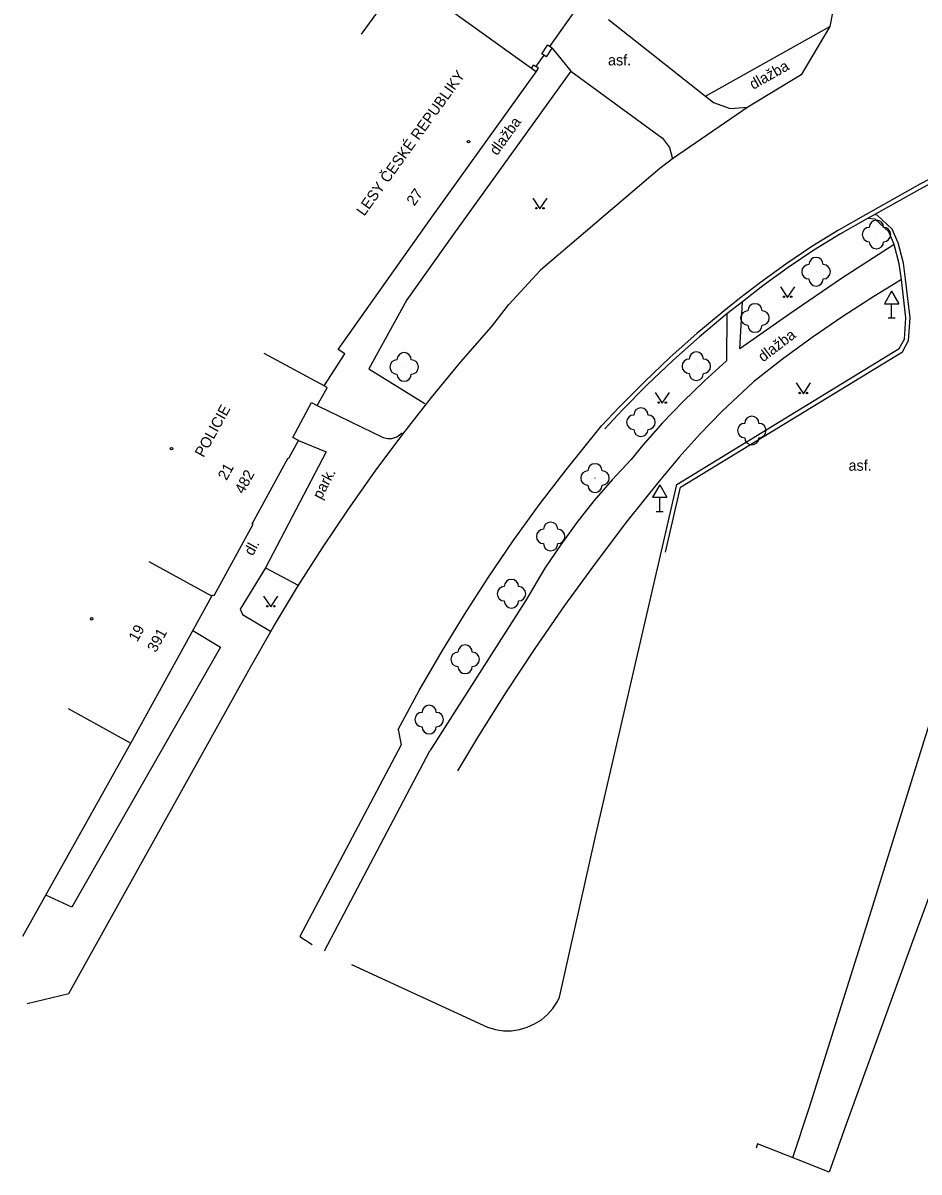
# Model space of a CAD drawing. Extents: x -584400 to -581602, y -1210894 to -1208793.
# Drawn here: x -583263.3 to -583200.7, y -1210768.6 to -1210688.4 of the extents above; entities that cross this region are included whole.
import ezdxf

# ---------------------------------------------------------------- set-up
doc = ezdxf.new("R2010")
doc.units = 0
for name, color, linetype in [('BUDOVY_MĚŘ', 7, 'Continuous'), ('POMOC_POPIS', 7, 'Continuous'), ('ROZHRANÍ_PLOCH', 7, 'Continuous'), ('ZELEŇ', 7, 'Continuous'), ('ZN_BUDOV', 7, 'Continuous'), ('ZN_DOPLŇKOVÉ', 7, 'Continuous'), ('ZN_KULTUR', 7, 'Continuous'), ('Č_POPIS_EVID', 7, 'Continuous')]:
    doc.layers.add(name, color=color, linetype=linetype)

msp = doc.modelspace()

# ---------------------------------------------------------------- linework, layer by layer
at = {"layer": 'BUDOVY_MĚŘ'}
for points in [[(-583242.25, -1210713.72), (-583240.8, -1210711.48), (-583241.27, -1210711.18), (-583234.82, -1210702.08), (-583227.43, -1210691.78), (-583227.76, -1210691.55), (-583229.06, -1210690.61), (-583236.71, -1210685.1), (-583239.66, -1210689.14)], [(-583242.25, -1210713.72), (-583246.43, -1210711.45)], [(-583250.08, -1210728.39), (-583250.04, -1210728.3), (-583249.92, -1210728.36), (-583247.21, -1210723.37), (-583247.26, -1210723.34), (-583244.76, -1210718.73), (-583244.71, -1210718.76), (-583244.04, -1210717.53), (-583244.44, -1210717.32), (-583243.12, -1210714.88), (-583242.72, -1210715.09), (-583242.04, -1210713.84), (-583242.25, -1210713.72)], [(-583192.87, -1210715.72), (-583195.42, -1210716.45), (-583194.35, -1210720.52), (-583193.89, -1210722.34), (-583193.79, -1210722.72), (-583193.53, -1210723.7), (-583192.79, -1210726.62), (-583193.25, -1210727.83), (-583193.57, -1210728.79), (-583194.78, -1210732.06), (-583195.1, -1210733), (-583195.66, -1210734.49), (-583196.28, -1210736.22), (-583196.85, -1210737.7), (-583197, -1210738.17), (-583197.41, -1210739.4), (-583196.84, -1210739.6), (-583196.41, -1210739.75), (-583201.11, -1210752.51), (-583205.78, -1210765.34), (-583206.94, -1210768.62), (-583209.22, -1210767.73), (-583211.95, -1210766.65), (-583212.05, -1210766.96)], [(-583250.08, -1210728.39), (-583254.47, -1210725.99)], [(-583260.12, -1210736.25), (-583255.74, -1210738.66), (-583250.08, -1210728.39)], [(-583263.29, -1210752.15), (-583255.74, -1210738.66)]]:
    msp.add_lwpolyline(points, dxfattribs=at)
at = {"layer": 'ROZHRANÍ_PLOCH'}
for points in [[(-583160.96, -1210611.15), (-583166.64, -1210619.6), (-583169.61, -1210624.01), (-583181.67, -1210641.92), (-583186.05, -1210648.37), (-583193.65, -1210659.65), (-583199.46, -1210668.28), (-583208.42, -1210681.63), (-583207.72, -1210682.69), (-583206.68, -1210687.54), (-583206.89, -1210688.6)], [(-583222.37, -1210688.12), (-583215.58, -1210693.47)], [(-583215.58, -1210693.47), (-583206.89, -1210688.6)], [(-583206.89, -1210688.6), (-583208.9, -1210691.98), (-583212.63, -1210694.25)], [(-583226.3, -1210690.12), (-583225.01, -1210691.73)], [(-583183.26, -1210691.38), (-583186.79, -1210692.88), (-583190.28, -1210694.46), (-583193.74, -1210696.1), (-583197.16, -1210697.82), (-583200.55, -1210699.61), (-583204.4, -1210701.76), (-583206.3, -1210702.84), (-583208.16, -1210703.98), (-583209.98, -1210705.2), (-583211.75, -1210706.48), (-583213.2, -1210707.61), (-583214.28, -1210708.46), (-583216.19, -1210710.05), (-583218.05, -1210711.7), (-583219.86, -1210713.42), (-583221.61, -1210715.19), (-583222.85, -1210716.51)], [(-583225.01, -1210691.73), (-583233.19, -1210703.11), (-583236.45, -1210707.71), (-583239.11, -1210712.51), (-583235.21, -1210714.95)], [(-583225.01, -1210691.73), (-583218.59, -1210696.41), (-583218.11, -1210697.07), (-583217.89, -1210697.86)], [(-583215.58, -1210693.47), (-583215.03, -1210693.91), (-583213.86, -1210694.34), (-583212.63, -1210694.25)], [(-583212.63, -1210694.25), (-583217.89, -1210697.86)], [(-583194.07, -1210696.6), (-583196.59, -1210697.86), (-583197.04, -1210698.09), (-583200.42, -1210699.88), (-583203.8, -1210701.76)], [(-583217.89, -1210697.86), (-583218.78, -1210698.53), (-583227.11, -1210705.64), (-583229.34, -1210708.03)], [(-583218.38, -1210725.32), (-583217.34, -1210720.78), (-583201.83, -1210711.33), (-583201.39, -1210710.54), (-583201.29, -1210708.95), (-583201.6, -1210706.25), (-583201.76, -1210705.13), (-583202.13, -1210703.73), (-583202.53, -1210702.77), (-583203.59, -1210701.78), (-583203.8, -1210701.76)], [(-583204.26, -1210702.02), (-583206.15, -1210703.1), (-583208.01, -1210704.24), (-583209.82, -1210705.45), (-583211.58, -1210706.73), (-583213.01, -1210707.84)], [(-583203.8, -1210701.76), (-583204.26, -1210702.02)], [(-583202.41, -1210703.83), (-583202.78, -1210702.95), (-583203.72, -1210702.07), (-583204.26, -1210702.02)], [(-583202.41, -1210703.83), (-583206.08, -1210706.22), (-583209.7, -1210708.67), (-583213.18, -1210711.12), (-583213.01, -1210707.84)], [(-583194.85, -1210704.45), (-583195.17, -1210704.39), (-583196.46, -1210723.37), (-583196.75, -1210726.84), (-583199.26, -1210735.17), (-583199.74, -1210736.69), (-583200.34, -1210738.59), (-583204.24, -1210751.1), (-583208.36, -1210764.19), (-583209.5, -1210767.62)], [(-583201.9, -1210706.29), (-583202.05, -1210705.19), (-583202.41, -1210703.83)], [(-583240.34, -1210754.12), (-583230.82, -1210758.51), (-583230.27, -1210758.67), (-583229.71, -1210758.75), (-583229.15, -1210758.75), (-583228.59, -1210758.67), (-583228.05, -1210758.51), (-583227.53, -1210758.28), (-583227.05, -1210757.98), (-583226.62, -1210757.61), (-583226.25, -1210757.19), (-583225.93, -1210756.71), (-583225.79, -1210756.41), (-583223.31, -1210745.29), (-583218.67, -1210725.25), (-583217.6, -1210720.59), (-583202.05, -1210711.11), (-583201.68, -1210710.45), (-583201.59, -1210708.96), (-583201.9, -1210706.29)], [(-583201.9, -1210706.29), (-583202.57, -1210706.71)], [(-583262.99, -1210756.84), (-583260.08, -1210756.16), (-583247.38, -1210733.35), (-583245.77, -1210730.53), (-583244.1, -1210727.75), (-583242.36, -1210725.02), (-583240.55, -1210722.33), (-583238.68, -1210719.68), (-583236.74, -1210717.08), (-583234.74, -1210714.53), (-583232.68, -1210712.03), (-583230.55, -1210709.58), (-583229.34, -1210708.03)], [(-583213.01, -1210707.84), (-583214.09, -1210708.69)], [(-583214.09, -1210708.69), (-583214.12, -1210711.96), (-583215.66, -1210713.35), (-583217.16, -1210714.8), (-583218.59, -1210716.3), (-583219.96, -1210717.86), (-583220.79, -1210718.86), (-583222.12, -1210720.28), (-583223.39, -1210721.74), (-583224.59, -1210723.26), (-583225.73, -1210724.83), (-583226.81, -1210726.45), (-583228.13, -1210728.65), (-583234.86, -1210739.2)], [(-583214.09, -1210708.69), (-583216, -1210710.28), (-583217.86, -1210711.93), (-583219.66, -1210713.64), (-583221.41, -1210715.41), (-583222.63, -1210716.71)], [(-583242.72, -1210715.09), (-583238.12, -1210717.31), (-583237.82, -1210717.39), (-583237.51, -1210717.39), (-583237.15, -1210717.28), (-583236.79, -1210716.99)], [(-583237.07, -1210737.71), (-583235.59, -1210734.99), (-583234.05, -1210732.32), (-583232.44, -1210729.68), (-583230.76, -1210727.08), (-583229.02, -1210724.53), (-583227.21, -1210722.03), (-583225.33, -1210719.57), (-583222.85, -1210716.51)], [(-583244.04, -1210717.53), (-583242.09, -1210718.31), (-583246.34, -1210726.43)], [(-583218.83, -1210720.36), (-583221.1, -1210723.21), (-583223.3, -1210726.11), (-583225.44, -1210729.05), (-583227.51, -1210732.05), (-583229.51, -1210735.08), (-583231.45, -1210738.16), (-583232.92, -1210740.6)], [(-583246.34, -1210726.43), (-583248.11, -1210729.3), (-583247.95, -1210729.67), (-583245.98, -1210730.85)], [(-583246.34, -1210726.43), (-583244.06, -1210727.62)], [(-583251.41, -1210730.8), (-583249.48, -1210731.96), (-583259.87, -1210750.11), (-583261.69, -1210749.28)], [(-583237.07, -1210737.71), (-583236.85, -1210738.78), (-583243.94, -1210752.18), (-583243.08, -1210752.72)], [(-583242.21, -1210753.17), (-583234.86, -1210739.2)]]:
    msp.add_lwpolyline(points, dxfattribs=at)
at = {"layer": 'ZELEŇ'}
for centre in [(-583203.64, -1210703.14), (-583207.86, -1210705.74), (-583212.13, -1210708.97), (-583236.65, -1210712.39), (-583216.23, -1210712.34), (-583220.1, -1210716.25), (-583212.35, -1210716.83), (-583223.31, -1210720.15), (-583226.41, -1210724.23), (-583229.15, -1210728.23), (-583232.39, -1210732.81), (-583234.9, -1210737.02)]:
    msp.add_circle(centre, 0.0005, dxfattribs=at)
for centre, start, end in [((-583204.14, -1210703.14), 89.99999, 269.99999), ((-583203.64, -1210702.64), 0, 179.99999), ((-583203.14, -1210703.14), 270, 89.99999), ((-583203.64, -1210703.64), 179.99999, 359.99999), ((-583208.36, -1210705.74), 89.99999, 269.99999), ((-583207.86, -1210705.24), 0, 179.99999), ((-583207.36, -1210705.74), 270, 89.99999), ((-583207.86, -1210706.24), 179.99999, 359.99999), ((-583212.63, -1210708.97), 89.99999, 269.99999), ((-583212.13, -1210708.47), 0, 179.99999), ((-583211.63, -1210708.97), 270, 89.99999), ((-583212.13, -1210709.47), 179.99999, 359.99999), ((-583236.65, -1210711.89), 0, 179.99999), ((-583216.23, -1210711.84), 0, 179.99999), ((-583237.15, -1210712.39), 89.99999, 269.99999), ((-583236.15, -1210712.39), 270, 89.99999), ((-583216.73, -1210712.34), 89.99999, 269.99999), ((-583215.73, -1210712.34), 270, 89.99999), ((-583236.65, -1210712.89), 179.99999, 359.99999), ((-583216.23, -1210712.84), 179.99999, 359.99999), ((-583220.1, -1210715.75), 0, 179.99999), ((-583220.6, -1210716.25), 89.99999, 269.99999), ((-583219.6, -1210716.25), 270, 89.99999), ((-583212.85, -1210716.83), 89.99999, 269.99999), ((-583212.35, -1210716.33), 0, 179.99999), ((-583211.85, -1210716.83), 270, 89.99999), ((-583220.1, -1210716.75), 179.99999, 359.99999), ((-583212.35, -1210717.33), 179.99999, 359.99999), ((-583223.81, -1210720.15), 89.99999, 269.99999), ((-583223.31, -1210719.65), 0, 179.99999), ((-583222.81, -1210720.15), 270, 89.99999), ((-583223.31, -1210720.65), 179.99999, 359.99999), ((-583226.41, -1210723.73), 0, 179.99999), ((-583226.91, -1210724.23), 89.99999, 269.99999), ((-583225.91, -1210724.23), 270, 89.99999), ((-583226.41, -1210724.73), 179.99999, 359.99999), ((-583229.65, -1210728.23), 89.99999, 269.99999), ((-583229.15, -1210727.73), 0, 179.99999), ((-583228.65, -1210728.23), 270, 89.99999), ((-583229.15, -1210728.73), 179.99999, 359.99999), ((-583232.89, -1210732.81), 89.99999, 269.99999), ((-583232.39, -1210732.31), 0, 179.99999), ((-583231.89, -1210732.81), 270, 89.99999), ((-583232.39, -1210733.31), 179.99999, 359.99999), ((-583235.4, -1210737.02), 89.99999, 269.99999), ((-583234.9, -1210736.52), 0, 179.99999), ((-583234.4, -1210737.02), 270, 89.99999), ((-583234.9, -1210737.52), 179.99999, 359.99999)]:
    msp.add_arc(centre, 0.5, start, end, dxfattribs=at)
at = {"layer": 'ZN_BUDOV'}
for centre in [(-583232.15, -1210696.65), (-583252.91, -1210718.1), (-583258.49, -1210729.98)]:
    msp.add_circle(centre, 0.0875, dxfattribs=at)
at = {"layer": 'ZN_DOPLŇKOVÉ'}
for p, q in [((-583202.58, -1210707.104), (-583203.08, -1210707.97)), ((-583202.58, -1210707.104), (-583202.08, -1210707.97)), ((-583203.08, -1210707.97), (-583202.08, -1210707.97)), ((-583202.58, -1210708.97), (-583202.58, -1210707.97)), ((-583202.83, -1210708.97), (-583202.33, -1210708.97)), ((-583218.79, -1210720.614), (-583219.29, -1210721.48)), ((-583218.79, -1210720.614), (-583218.29, -1210721.48)), ((-583219.29, -1210721.48), (-583218.29, -1210721.48)), ((-583218.79, -1210722.48), (-583218.79, -1210721.48)), ((-583219.04, -1210722.48), (-583218.54, -1210722.48))]:
    msp.add_line(p, q, dxfattribs=at)
for points in [[(-583226.47, -1210690.01), (-583224.48, -1210687.22)], [(-583226.69, -1210690.73), (-583227.03, -1210690.51), (-583226.64, -1210689.91)], [(-583226.69, -1210690.73), (-583226.3, -1210690.12), (-583226.64, -1210689.91)], [(-583227.44, -1210691.42), (-583226.86, -1210690.62)], [(-583227.76, -1210691.55), (-583227.61, -1210691.31)], [(-583227.43, -1210691.78), (-583227.27, -1210691.53), (-583227.61, -1210691.31)], [(-583202.57, -1210706.71), (-583203.83, -1210707.48), (-583206, -1210708.87), (-583208.13, -1210710.33), (-583210.21, -1210711.85), (-583212.24, -1210713.44), (-583214.44, -1210715.51), (-583215.96, -1210717.07), (-583217.43, -1210718.69), (-583218.83, -1210720.36)]]:
    msp.add_lwpolyline(points, dxfattribs=at)
at = {"layer": 'ZN_KULTUR'}
for points in [[(-583227.66, -1210700.6), (-583227.16, -1210701.35), (-583226.66, -1210700.6)], [(-583210.35, -1210706.79), (-583209.85, -1210707.54), (-583209.35, -1210706.79)], [(-583209.25, -1210713.51), (-583208.75, -1210714.26), (-583208.25, -1210713.51)], [(-583219.11, -1210714.18), (-583218.61, -1210714.93), (-583218.11, -1210714.18)], [(-583246.47, -1210728.4), (-583245.97, -1210729.15), (-583245.47, -1210728.4)]]:
    msp.add_lwpolyline(points, dxfattribs=at)
for centre in [(-583227.41, -1210701.3), (-583226.91, -1210701.3), (-583210.1, -1210707.49), (-583209.6, -1210707.49), (-583218.86, -1210714.88), (-583218.36, -1210714.88), (-583209, -1210714.21), (-583208.5, -1210714.21), (-583246.22, -1210729.1), (-583245.72, -1210729.1)]:
    msp.add_circle(centre, 0.05, dxfattribs=at)

# ---------------------------------------------------------------- texts
at = {"layer": 'POMOC_POPIS'}
for p in [(-583222.4, -1210691.33), (-583205.59, -1210719.64)]:
    msp.add_text('asf.', height=0.75, dxfattribs=at).set_placement(p)
for s, rotation, p in [('LESY ČESKÉ REPUBLIKY', 54.32178, (-583239.44, -1210701.9)), ('dlažba', 29.40906, (-583212.25, -1210693.04)), ('dlažba', 54.37209, (-583230.15, -1210697.67)), ('dlažba', 37.35656, (-583211.56, -1210712.08)), ('POLICIE', 61.17058, (-583250.67, -1210718.76)), ('park.', 62.40095, (-583242.44, -1210721.69)), ('dl.', 61.51424, (-583247.23, -1210725.63))]:
    msp.add_text(s, height=0.75, rotation=rotation, dxfattribs=at).set_placement(p)
at = {"layer": 'Č_POPIS_EVID'}
for s, rotation, p in [('27', 54.32178, (-583235.94, -1210701.19)), ('21', 61.50736, (-583249.06, -1210720.36)), ('482', 61.50736, (-583247.88, -1210721.31)), ('19', 61.14319, (-583255.3, -1210731.64)), ('391', 61.14319, (-583254, -1210732.38))]:
    msp.add_text(s, height=0.75, rotation=rotation, dxfattribs=at).set_placement(p)

doc.saveas('drawing.dxf')
